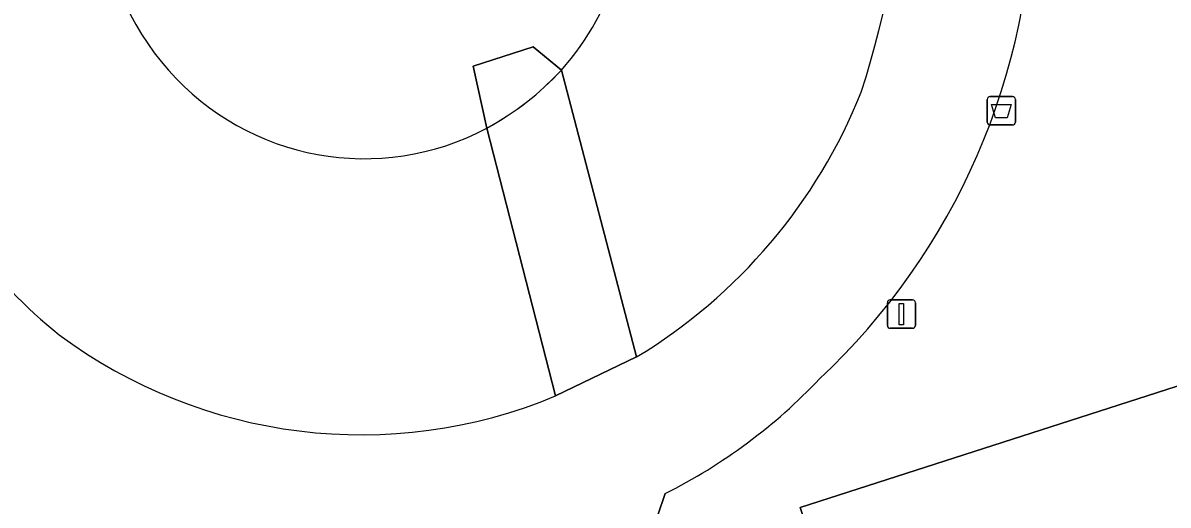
# Model space of a CAD drawing. Extents: x 158086 to 159499, y 382904 to 383981.
# Drawn here: x 159299.18 to 159339.56, y 383114.48 to 383131.49 of the extents above; entities that cross this region are included whole.
import ezdxf

# ---------------------------------------------------------------- set-up
doc = ezdxf.new("R2010")
doc.units = 0
for name, color, linetype in [('IMGEO_Afvalbak', 7, 'Continuous'), ('IMGEO_Groenvoorziening', 7, 'Continuous'), ('IMGEO_Hek', 7, 'Continuous'), ('IMGEO_Lichtmast', 7, 'Continuous'), ('IMGEO_Pand', 7, 'Continuous'), ('IMGEO_Pand_overbouw', 7, 'Continuous'), ('IMGEO_Rijbaan_lokaal_gesloten', 7, 'Continuous'), ('IMGEO_Voetpad_open', 7, 'Continuous')]:
    doc.layers.add(name, color=color, linetype=linetype)

msp = doc.modelspace()

# ---------------------------------------------------------------- linework, layer by layer
at = {"layer": 'IMGEO_Afvalbak'}
for p, q in [((159333.186, 383127.989), (159333.186, 383128.789)), ((159333.186, 383128.789), (159333.186, 383127.989)), ((159333.286, 383128.889), (159334.076, 383128.889)), ((159334.076, 383128.889), (159333.286, 383128.889)), ((159334.176, 383128.789), (159334.176, 383127.989)), ((159334.176, 383127.989), (159334.176, 383128.789)), ((159334.076, 383127.889), (159333.286, 383127.889)), ((159333.286, 383127.889), (159334.076, 383127.889))]:
    msp.add_line(p, q, dxfattribs=at)
msp.add_lwpolyline([(159333.329, 383128.603), (159334.033, 383128.603), (159333.884, 383128.133), (159333.478, 383128.133), (159333.329, 383128.603)], dxfattribs=at)
for centre, start, end in [((159333.286, 383128.789), 90, 180), ((159333.286, 383128.789), 90, 180), ((159334.076, 383128.789), 0, 90), ((159334.076, 383128.789), 360, 90), ((159333.286, 383127.989), 180, 270), ((159333.286, 383127.989), 180, 270), ((159334.076, 383127.989), 270, 0), ((159334.076, 383127.989), 270, 0)]:
    msp.add_arc(centre, 0.1, start, end, dxfattribs=at)
at = {"layer": 'IMGEO_Groenvoorziening'}
for points in [[(159318.167, 383129.821), (159320.82, 383119.703)], [(159317.964, 383118.329), (159315.544, 383127.775)], [(159363.334, 383126.216), (159326.59, 383114.389), (159327.117, 383112.773), (159322.406, 383111.142), (159321.808, 383112.874), (159321.06, 383112.633), (159320.652, 383111.433), (159320.736, 383107.755), (159321.262, 383105.69), (159321.878, 383105.448), (159324.24, 383106.205), (159363.33, 383118.901), (159363.169, 383121.327)], [(159321.825, 383114.882), (159321.06, 383112.633), (159321.808, 383112.874), (159322.406, 383111.142), (159327.117, 383112.773), (159326.59, 383114.389), (159363.334, 383126.216)]]:
    msp.add_lwpolyline(points, dxfattribs=at)
for centre, radius, start, end in [((159295.849, 383139.659), 34.561, 342.1125, 12.0666), ((159311.019, 383136.296), 23.784, 313.1161, 359.893), ((159311.19, 383135.973), 9.223, 182.6028, 221.8283), ((159311.222, 383136.029), 9.315, 318.2106, 344.4538), ((159311.223, 383135.887), 9.191, 221.29, 298.0437), ((159310.816, 383136.211), 19.303, 301.2158, 338.2038), ((159310.943, 383133.695), 16.86, 200.5604, 231.5672), ((159311.11, 383134.778), 17.82, 233.3124, 292.6222), ((159312.998, 383132.442), 19.654, 296.6873, 316.5868)]:
    msp.add_arc(centre, radius, start, end, dxfattribs=at)
at = {"layer": 'IMGEO_Hek'}
msp.add_lwpolyline([(159321.06, 383112.633), (159321.808, 383112.874), (159322.406, 383111.142), (159327.117, 383112.773), (159326.59, 383114.389), (159363.334, 383126.216)], dxfattribs=at)
at = {"layer": 'IMGEO_Lichtmast'}
for p, q in [((159329.762, 383121.715), (159330.552, 383121.715)), ((159330.552, 383121.715), (159329.762, 383121.715)), ((159329.662, 383120.815), (159329.662, 383121.615)), ((159329.662, 383121.615), (159329.662, 383120.815)), ((159330.652, 383121.615), (159330.652, 383120.815)), ((159330.652, 383120.815), (159330.652, 383121.615)), ((159330.552, 383120.715), (159329.762, 383120.715)), ((159329.762, 383120.715), (159330.552, 383120.715))]:
    msp.add_line(p, q, dxfattribs=at)
msp.add_lwpolyline([(159330.082, 383121.59), (159330.232, 383121.59), (159330.232, 383120.84), (159330.082, 383120.84), (159330.082, 383121.59)], dxfattribs=at)
for centre, start, end in [((159329.762, 383121.615), 90, 180), ((159329.762, 383121.615), 90, 180), ((159330.552, 383121.615), 0, 90), ((159330.552, 383121.615), 360, 90), ((159329.762, 383120.815), 180, 270), ((159329.762, 383120.815), 180, 270), ((159330.552, 383120.815), 270, 0), ((159330.552, 383120.815), 270, 0)]:
    msp.add_arc(centre, 0.1, start, end, dxfattribs=at)
at = {"layer": 'IMGEO_Pand'}
msp.add_lwpolyline([(159315.544, 383127.775), (159315.061, 383129.965), (159317.178, 383130.642), (159318.167, 383129.821)], dxfattribs=at)
for centre, radius, start, end in [((159311.19, 383135.973), 9.223, 182.6028, 221.8283), ((159311.222, 383136.029), 9.315, 318.2106, 344.4538), ((159311.223, 383135.887), 9.191, 221.29, 298.0437)]:
    msp.add_arc(centre, radius, start, end, dxfattribs=at)
at = {"layer": 'IMGEO_Pand_overbouw'}
msp.add_lwpolyline([(159318.167, 383129.821), (159317.178, 383130.642), (159315.061, 383129.965), (159315.544, 383127.775), (159315.905, 383127.981), (159316.259, 383128.203), (159316.604, 383128.439), (159316.939, 383128.69), (159317.264, 383128.954), (159317.577, 383129.231), (159317.878, 383129.52)], close=True, dxfattribs=at)
at = {"layer": 'IMGEO_Rijbaan_lokaal_gesloten'}
for points in [[(159320.82, 383119.703), (159317.964, 383118.329)], [(159313.791, 383110.288), (159321.06, 383112.633), (159321.825, 383114.882)]]:
    msp.add_lwpolyline(points, dxfattribs=at)
for centre, radius, start, end in [((159295.849, 383139.659), 34.561, 342.1125, 12.0666), ((159311.019, 383136.296), 23.784, 313.1161, 359.893), ((159310.816, 383136.211), 19.303, 301.2158, 338.2038), ((159310.943, 383133.695), 16.86, 200.5604, 231.5672), ((159311.11, 383134.778), 17.82, 233.3124, 292.6222), ((159312.998, 383132.442), 19.654, 296.6873, 316.5868)]:
    msp.add_arc(centre, radius, start, end, dxfattribs=at)
at = {"layer": 'IMGEO_Voetpad_open'}
for points in [[(159318.167, 383129.821), (159317.178, 383130.642), (159315.061, 383129.965), (159315.544, 383127.775)], [(159320.82, 383119.703), (159318.167, 383129.821)], [(159315.544, 383127.775), (159317.964, 383118.329)], [(159317.964, 383118.329), (159320.82, 383119.703)]]:
    msp.add_lwpolyline(points, dxfattribs=at)
msp.add_arc((159310.665, 383136.734), 10.201, 298.5711, 317.339, dxfattribs=at)
msp.add_arc((159310.665, 383136.734), 10.201, 298.5711, 317.339, dxfattribs=at)

doc.saveas('drawing.dxf')
